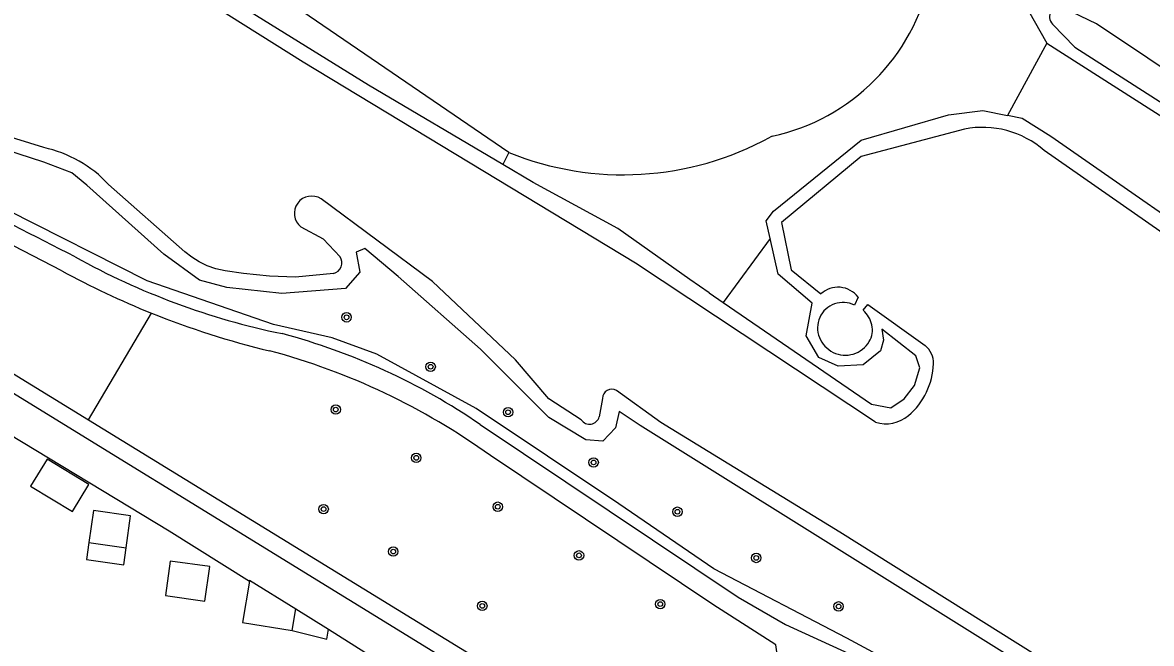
# Model space of a CAD drawing. Extents: x 128000 to 131008, y 398996 to 402500.
# Drawn here: x 128202.5 to 128298.3, y 400427.5 to 400480.2 of the extents above; entities that cross this region are included whole.
import ezdxf

# ---------------------------------------------------------------- set-up
doc = ezdxf.new("R2010")
doc.units = 0
for name, color, linetype in [('gg-afsc-hekwerk', 7, 'Continuous'), ('gg-afsc-muur', 7, 'Continuous'), ('gg-bbg-bijgebouw', 7, 'Continuous'), ('gg-bbg-gedigitaliseerde bijgebouw', 7, 'Continuous'), ('gg-bbg-luifel en loopbrug', 7, 'Continuous'), ('gg-knt-bovenkant onderkant talud', 7, 'Continuous'), ('gg-knt-verharding', 7, 'Continuous'), ('gg-kntw-bovenkant insteek waterloop', 7, 'Continuous'), ('gg-kntw-waterlijn', 7, 'Continuous'), ('gt-grn-groengrens', 7, 'Continuous'), ('gt-symb-boom', 7, 'Continuous')]:
    doc.layers.add(name, color=color, linetype=linetype)

# ---------------------------------------------------------------- blocks, each defined once
blk = doc.blocks.new('gt0-BOOM')
at = {"layer": 'gt-symb-boom'}
for radius in [0.4, 0.2]:
    blk.add_circle((0, 0), radius, dxfattribs=at)

msp = doc.modelspace()

# ---------------------------------------------------------------- linework, layer by layer
at = {"layer": 'gg-afsc-hekwerk'}
msp.add_line((128214.929, 400437.082), (128221.754, 400432.805), dxfattribs=at)
at = {"layer": 'gg-afsc-muur'}
for p, q in [((128201.345, 400445.313), (128214.929, 400437.082)), ((128228.459, 400428.734), (128248.465, 400416.146))]:
    msp.add_line(p, q, dxfattribs=at)
at = {"layer": 'gg-bbg-bijgebouw'}
msp.add_lwpolyline([(128221.754, 400432.805), (128221.766, 400432.876), (128225.679, 400430.455)], dxfattribs=at)
at = {"layer": 'gg-bbg-gedigitaliseerde bijgebouw'}
for p, q in [((128208.511, 400438.801), (128208.132, 400436.078)), ((128208.132, 400436.078), (128211.293, 400435.637)), ((128225.376, 400428.608), (128225.679, 400430.455))]:
    msp.add_line(p, q, dxfattribs=at)
for points in [[(128204.576, 400443.17), (128203.175, 400440.859), (128206.729, 400438.705), (128208.13, 400441.017), (128204.576, 400443.17)], [(128211.293, 400435.637), (128211.673, 400438.36), (128208.511, 400438.801)], [(128215.034, 400434.508), (128214.626, 400431.581), (128217.976, 400431.113), (128218.385, 400434.041), (128215.034, 400434.508)], [(128221.754, 400432.805), (128221.155, 400429.301), (128225.376, 400428.608)]]:
    msp.add_lwpolyline(points, dxfattribs=at)
at = {"layer": 'gg-bbg-luifel en loopbrug'}
msp.add_line((128225.679, 400430.455), (128228.459, 400428.734), dxfattribs=at)
for points in [[(128208.132, 400436.078), (128207.927, 400434.637), (128211.088, 400434.189), (128211.293, 400435.637)], [(128225.376, 400428.608), (128228.319, 400427.87), (128228.459, 400428.734)]]:
    msp.add_lwpolyline(points, dxfattribs=at)
at = {"layer": 'gg-knt-bovenkant onderkant talud'}
for p, q in [((128243.767, 400469.186), (128208.688, 400493.158)), ((128266.1, 400470.57), (128265.93, 400470.485))]:
    msp.add_line(p, q, dxfattribs=at)
for centre, radius, start, end in [((128262.443, 400487.639), 17.456, 282.09261, 348.11188), ((128253.48, 400493.182), 25.887, 247.96234, 298.74633)]:
    msp.add_arc(centre, radius, start, end, dxfattribs=at)
at = {"layer": 'gg-knt-verharding'}
for points in [[(128205.821, 400459.152), (128198.429, 400462.952), (128189.231, 400467.109)], [(128241.343, 400446.101), (128263.221, 400431.46), (128267.236, 400429.132), (128272.62, 400426.672)], [(128264.566, 400411.844), (128266.298, 400424.476), (128266.519, 400426.815), (128266.417, 400427.392), (128261.079, 400430.837), (128242.197, 400443.465)]]:
    msp.add_lwpolyline(points, dxfattribs=at)
for centre, radius, start, end in [((128009.468, 400078.968), 429.462, 62.62038, 65.74743), ((128237.101, 400514.659), 62.133, 240.99185, 258.3202), ((128240.208, 400522.113), 71.739, 241.35839, 248.08206), ((128240.227, 400522.124), 71.757, 248.07116, 256.49294), ((128210.303, 400400.601), 55.079, 55.69847, 75.03845), ((128208.702, 400397.054), 57.235, 54.18238, 75.05086)]:
    msp.add_arc(centre, radius, start, end, dxfattribs=at)
at = {"layer": 'gg-kntw-bovenkant insteek waterloop'}
for points in [[(128243.253, 400468.179), (128231.867, 400474.898), (128204.529, 400491.833)], [(128289.152, 400483.779), (128287.868, 400481.223), (128289.419, 400478.471)], [(128289.419, 400478.471), (128301.289, 400470.869), (128316.549, 400458.301), (128348.151, 400437.992), (128327.837, 400400.505)], [(128296.82, 400419.826), (128254.902, 400446.009), (128253.14, 400447.205), (128252.826, 400445.82), (128251.755, 400444.687), (128250.308, 400444.813), (128247.161, 400446.701), (128241.37, 400452.492), (128234.384, 400458.66), (128231.552, 400461.052), (128230.797, 400460.737), (128231.111, 400459.037), (128229.916, 400457.653), (128224.503, 400457.212), (128219.845, 400457.716), (128217.516, 400458.345), (128214.495, 400460.548), (128207.95, 400466.401), (128206.691, 400467.471), (128204.299, 400468.352), (128193.473, 400471.877)], [(128265.931, 400461.899), (128265.602, 400463.38), (128266.232, 400464.198), (128273.659, 400470.241), (128281.085, 400472.381), (128283.981, 400472.758), (128286.084, 400472.322)], [(128260.768, 400457.277), (128259.119, 400458.408), (128253.008, 400462.734), (128245.839, 400466.653), (128243.253, 400468.179)], [(128261.965, 400456.457), (128274.54, 400447.834), (128276.176, 400447.519), (128277.309, 400448.275), (128278.19, 400449.408), (128278.631, 400450.918), (128278.316, 400451.925), (128275.421, 400454.191), (128275.547, 400453.247), (128275.295, 400452.366), (128273.847, 400451.17), (128271.707, 400451.044), (128270.071, 400451.799), (128269.001, 400453.625), (128269.505, 400456.394), (128266.609, 400458.849), (128265.931, 400461.899)]]:
    msp.add_lwpolyline(points, dxfattribs=at)
at = {"layer": 'gg-kntw-waterlijn'}
for p, q in [((128204.296, 400469.602), (128194.04, 400472.804)), ((128273.401, 400456.911), (128273.091, 400456.242)), ((128251.712, 400448.318), (128251.439, 400446.756))]:
    msp.add_line(p, q, dxfattribs=at)
for points in [[(128274.882, 400446.293), (128254.503, 400459.795), (128226.327, 400476.852), (128212.481, 400485.567), (128203.055, 400491.369), (128193.709, 400497.427), (128193.41, 400497.781), (128193.223, 400498.342), (128192.956, 400499.599), (128192.78, 400500)], [(128389.349, 400417.118), (128372.901, 400427.879), (128348.84, 400442.875), (128318.923, 400461.369), (128306.701, 400471.356), (128293.644, 400480.103), (128290.874, 400481.435)], [(128289.907, 400480.085), (128291.805, 400478.13), (128301.879, 400471.679), (128317.139, 400459.11), (128349.654, 400438.643), (128327.373, 400397.551)], [(128282.425, 400471.175), (128273.678, 400468.842), (128266.918, 400463.252), (128267.737, 400459.241), (128270.255, 400457.19)], [(128324.587, 400427.117), (128327.584, 400432.66), (128328.179, 400433.685), (128328.616, 400434.787), (128328.888, 400435.94), (128328.99, 400437.121), (128328.916, 400438.289), (128328.665, 400439.432), (128328.258, 400440.528), (128327.716, 400441.564), (128327.002, 400442.585), (128326.162, 400443.505), (128325.205, 400444.303), (128324.147, 400444.961), (128289.201, 400469.35)], [(128228.877, 400458.927), (128225.652, 400458.618), (128223.449, 400458.692), (128221.258, 400458.928), (128219.686, 400459.151), (128218.907, 400459.315), (128218.157, 400459.581), (128217.489, 400459.909), (128216.858, 400460.304), (128216.268, 400460.758), (128209.804, 400466.462)], [(128249.915, 400446.499), (128247.162, 400448.292), (128244.324, 400451.58), (128237.301, 400458.235), (128227.839, 400465.25)], [(128226.114, 400462.879), (128228.002, 400461.857), (128229.447, 400460.34)], [(128273.829, 400455.794), (128274.217, 400456.273), (128279.088, 400452.795)], [(128296.071, 400421.764), (128271.864, 400436.96), (128256.675, 400446.257), (128252.905, 400448.982)]]:
    msp.add_lwpolyline(points, dxfattribs=at)
for centre, radius, start, end in [((128290.485, 400480.692), 0.838, 62.3531, 226.41913), ((128283.951, 400463.35), 7.973, 48.81597, 101.03613), ((128202.13, 400459.402), 10.428, 42.61526, 78.01155), ((128227.036, 400464.021), 1.468, 56.83066, 231.09448), ((128228.693, 400459.823), 0.915, 281.6255, 34.4365), ((128271.701, 400455.616), 2.137, 37.28567, 132.5784), ((128272.116, 400454.299), 2.156, 109.11334, 202.19574), ((128272.136, 400454.244), 2.214, 64.45338, 109.14543), ((128272.301, 400454.029), 2.335, 13.10399, 49.123), ((128272.712, 400454.124), 1.913, 328.78668, 13.11118), ((128272.376, 400454.41), 2.439, 202.29995, 243.6529), ((128272.301, 400454.374), 2.394, 286.92706, 328.77), ((128277.947, 400451.325), 1.861, 357.82711, 52.19854), ((128272.324, 400454.307), 2.323, 243.6781, 286.8614), ((128273.749, 400451.474), 6.062, 310.43982, 357.92093), ((128252.496, 400448.313), 0.784, 58.59215, 179.60672), ((128250.619, 400446.974), 0.849, 214.02823, 345.11582), ((128275.756, 400449.17), 3.007, 253.10154, 309.80161)]:
    msp.add_arc(centre, radius, start, end, dxfattribs=at)
at = {"layer": 'gt-grn-groengrens'}
for p, q in [((128289.419, 400478.471), (128286.084, 400472.322)), ((128243.767, 400469.186), (128243.253, 400468.179)), ((128265.931, 400461.899), (128261.965, 400456.457)), ((128260.768, 400457.277), (128261.965, 400456.457)), ((128208.109, 400446.49), (128213.429, 400455.559)), ((128208.109, 400446.49), (128264.566, 400411.844))]:
    msp.add_line(p, q, dxfattribs=at)
for points in [[(128157.403, 400430.461), (128163.549, 400474.074), (128169.367, 400470.264), (128208.109, 400446.49)], [(128327.837, 400400.505), (128321.807, 400409.819), (128318.283, 400415.231), (128315.136, 400419.197), (128313.877, 400420.581), (128314.192, 400421.022), (128316.772, 400420.267), (128320.737, 400421.588), (128323.192, 400423.288), (128325.898, 400426.12), (128327.22, 400428.701), (128328.668, 400431.785), (128330.052, 400434.491), (128330.493, 400436.19), (128330.43, 400438.204), (128330.052, 400440.03), (128329.171, 400441.918), (128328.101, 400443.365), (128326.402, 400444.876), (128306.765, 400458.723), (128289.771, 400470.555), (128287.316, 400472.066), (128286.084, 400472.322)], [(128262.312, 400408.092), (128262.829, 400411.134), (128164.504, 400471.628), (128158.827, 400431.183), (128159.882, 400430.642)], [(128309.262, 400392.806), (128303.359, 400400.643), (128298.862, 400407.907), (128293.674, 400414.363), (128289.523, 400418.053), (128283.182, 400422.203), (128272.46, 400427.968), (128261.161, 400433.848), (128253.091, 400439.382), (128240.985, 400447.452), (128232.569, 400452.064), (128228.764, 400453.448), (128223.806, 400454.6), (128213.084, 400458.29), (128201.209, 400464.285)]]:
    msp.add_lwpolyline(points, dxfattribs=at)

# ---------------------------------------------------------------- block references
at = {"layer": 'gt-symb-boom'}
for p in [(128229.991, 400455.197), (128229.077, 400447.366), (128228.05, 400438.922)]:
    msp.add_blockref('gt0-BOOM', p, dxfattribs=at)
for p, rotation in [((128237.131, 400451.003), -30.46264004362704), ((128243.702, 400447.144), -30.462640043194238), ((128235.91, 400443.272), 149.0755409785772), ((128250.962, 400442.879), -30.462640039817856), ((128242.832, 400439.124), 149.0755409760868), ((128258.075, 400438.7), -30.462640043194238), ((128233.96, 400435.314), 148.61387523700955), ((128249.72, 400434.996), 149.07554097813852), ((128264.757, 400434.775), -30.462640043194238), ((128241.514, 400430.703), 148.61387523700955), ((128256.616, 400430.863), 149.0755409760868), ((128271.75, 400430.667), -30.462640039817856)]:
    msp.add_blockref('gt0-BOOM', p, dxfattribs=dict(at, rotation=rotation))

doc.saveas('drawing.dxf')
